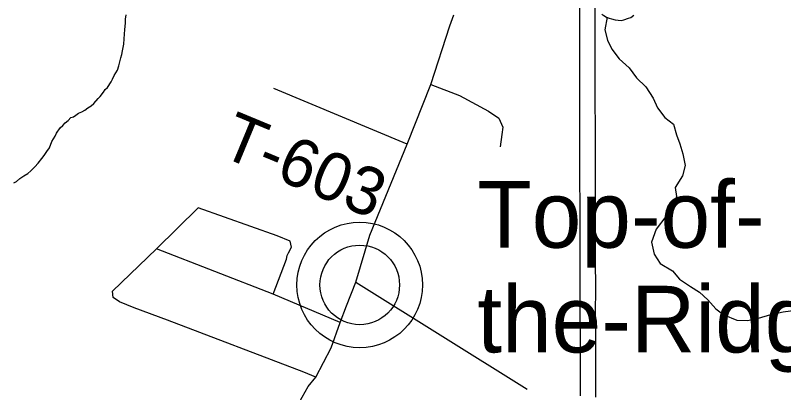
# Model space of a CAD drawing. Extents: x 0 to 34, y 0 to 22.
# Drawn here: x 6.7924 to 7.2473, y 19.9353 to 20.1589 of the extents above; entities that cross this region are included whole.
import ezdxf

# ---------------------------------------------------------------- set-up
doc = ezdxf.new("R2010")
doc.units = 0
for name, color, linetype in [('GM_X_County_Road', 7, 'Continuous'), ('GM_X_Interstate_Route', 7, 'Continuous'), ('GM_X_Minor_River', 7, 'Continuous'), ('GM_X_Township_Road', 7, 'Continuous'), ('GM_X_Township_Road_Text', 7, 'Continuous'), ('GM_X_Unincorporated', 7, 'Continuous'), ('GM_X_Unincorporated_Location', 7, 'Continuous'), ('GM_X_Unincorporated_Text', 7, 'Continuous')]:
    doc.layers.add(name, color=color, linetype=linetype)

msp = doc.modelspace()

# ---------------------------------------------------------------- linework, layer by layer
at = {"layer": 'GM_X_County_Road'}
msp.add_lwpolyline([(6.95324, 19.91678), (6.96576, 19.93899), (6.97021, 19.94457), (6.97934, 19.96183), (6.98476, 19.97689), (6.98848, 19.98671), (6.9939, 20.00075), (7.00229, 20.02866), (7.0243, 20.08256), (7.03828, 20.11794), (7.04959, 20.15262), (7.05197, 20.1592)], dxfattribs=at)
at = {"layer": 'GM_X_Interstate_Route'}
for points in [[(7.12635, 20.17019), (7.12644, 20.15584), (7.12644, 20.14078), (7.12641, 20.12463), (7.12646, 20.10916), (7.12641, 20.09334), (7.12644, 20.07708), (7.12644, 20.06163), (7.12651, 20.04633), (7.12662, 20.03024), (7.12664, 20.01414), (7.1266, 19.99836), (7.12667, 19.98273), (7.12678, 19.96633), (7.12681, 19.94959), (7.12683, 19.93336)], [(7.13543, 20.16938), (7.13542, 20.15626), (7.13552, 20.13997), (7.1355, 20.12383), (7.13555, 20.10835), (7.13559, 20.0921), (7.13566, 20.07696), (7.13571, 20.06183), (7.13572, 20.04553), (7.13571, 20.02943), (7.13573, 20.01333), (7.13578, 19.99755), (7.13575, 19.98192), (7.13587, 19.96552), (7.13589, 19.94878), (7.13591, 19.93255)]]:
    msp.add_lwpolyline(points, dxfattribs=at)
at = {"layer": 'GM_X_Minor_River'}
for points in [[(6.79138, 20.05958), (6.79311, 20.06048), (6.79505, 20.06214), (6.79737, 20.06379), (6.79969, 20.06524), (6.80144, 20.06671), (6.80396, 20.06911), (6.80592, 20.07134), (6.80808, 20.07412), (6.80945, 20.07579), (6.81103, 20.07822), (6.81261, 20.08045), (6.81403, 20.08421), (6.81601, 20.08738), (6.81662, 20.08907), (6.81879, 20.09224), (6.82054, 20.09371), (6.82191, 20.09519), (6.82365, 20.09666), (6.82521, 20.09833), (6.82675, 20.09886), (6.8281, 20.09977), (6.82984, 20.10105), (6.83176, 20.10176), (6.83349, 20.10266), (6.83524, 20.10413), (6.83716, 20.10522), (6.83891, 20.10669), (6.84145, 20.10966), (6.84262, 20.11077), (6.84459, 20.11337), (6.84558, 20.11505), (6.84693, 20.11615), (6.84911, 20.11951), (6.84991, 20.12119), (6.85091, 20.12325), (6.85289, 20.12643), (6.85372, 20.12906), (6.85479, 20.13377), (6.8554, 20.13565), (6.85584, 20.13792), (6.85651, 20.14188), (6.85678, 20.1451), (6.85711, 20.15059), (6.85759, 20.15437), (6.85764, 20.15664), (6.8579, 20.15929)], [(7.13954, 20.15969), (7.14085, 20.15889), (7.14235, 20.15791), (7.14404, 20.15729), (7.14536, 20.15688), (7.14743, 20.15626), (7.14932, 20.15602), (7.15103, 20.15597), (7.15256, 20.15631), (7.15543, 20.15718), (7.15677, 20.15772), (7.15852, 20.159)], [(7.14274, 20.15781), (7.14134, 20.15031), (7.14292, 20.1442), (7.14547, 20.13883), (7.14991, 20.13323), (7.15588, 20.12779), (7.16012, 20.12182), (7.16571, 20.11657), (7.16994, 20.10984), (7.17267, 20.10408), (7.17692, 20.0983), (7.18216, 20.0944), (7.18393, 20.08809), (7.18591, 20.08273), (7.1875, 20.07681), (7.18888, 20.06994), (7.18742, 20.06389), (7.1831, 20.05694), (7.18375, 20.0516), (7.18171, 20.0448), (7.17762, 20.03975), (7.17177, 20.03226), (7.16895, 20.02452), (7.17052, 20.01746), (7.1742, 20.01188), (7.18152, 20.00756), (7.18559, 20.00254), (7.19215, 19.99823), (7.1974, 19.99489), (7.20243, 19.99024), (7.20707, 19.98501), (7.21194, 19.9815), (7.21947, 19.97831), (7.22593, 19.97818), (7.23241, 19.97939), (7.23967, 19.98172), (7.24692, 19.98329), (7.25435, 19.98428)]]:
    msp.add_lwpolyline(points, dxfattribs=at)
at = {"layer": 'GM_X_Township_Road'}
for p, q in [((7.0243, 20.08256), (6.94535, 20.11548)), ((6.9939, 20.00075), (7.0955, 19.93732))]:
    msp.add_line(p, q, dxfattribs=at)
for points in [[(7.03828, 20.11794), (7.05532, 20.1115), (7.07247, 20.10211), (7.0787, 20.09796), (7.08099, 20.09261), (7.08033, 20.08824), (7.07946, 20.08103)], [(6.84988, 19.9955), (6.87595, 20.02055), (6.90065, 20.04492)], [(6.94499, 19.99364), (6.95283, 20.01446), (6.95326, 20.01655), (6.95405, 20.01824), (6.95582, 20.02157), (6.95515, 20.02512), (6.94736, 20.02833), (6.90065, 20.04492)], [(6.98476, 19.97689), (6.94499, 19.99364), (6.87595, 20.02055)], [(6.97021, 19.94457), (6.9631, 19.94744), (6.88238, 19.97824), (6.86274, 19.98552), (6.85395, 19.98907), (6.8503, 19.99181), (6.84988, 19.9955)]]:
    msp.add_lwpolyline(points, dxfattribs=at)
at = {"layer": 'GM_X_Unincorporated'}
for radius in [0.0372, 0.02358]:
    msp.add_circle((6.99626, 19.99916), radius, dxfattribs=at)
at = {"layer": 'GM_X_Unincorporated_Location'}
msp.add_line((6.99626, 19.99916), (6.99626, 19.99916), dxfattribs=at)

# ---------------------------------------------------------------- texts
at = {"layer": 'GM_X_Township_Road_Text'}
msp.add_text('T-603', height=0.028409, rotation=337.466, dxfattribs=at).set_placement((6.91239, 20.07612))
at = {"layer": 'GM_X_Unincorporated_Text'}
for s, p in [('Top-of-', (7.06587, 20.02122)), ('the-Ridge', (7.06587, 19.95914))]:
    msp.add_text(s, height=0.039489, rotation=0, dxfattribs=at).set_placement(p)

doc.saveas('drawing.dxf')
